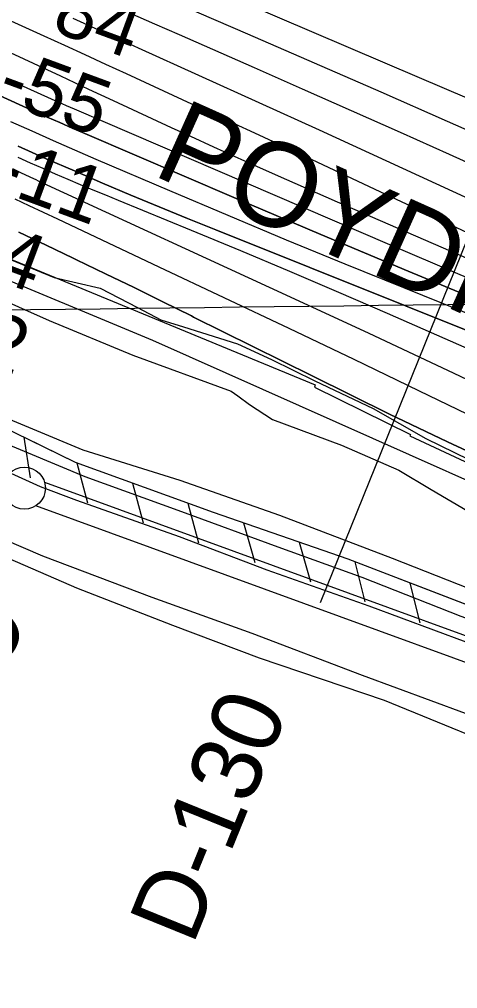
# Model space of a CAD drawing. Extents: x 3715084 to 3753216, y 488173 to 513963.
# Drawn here: x 3723845 to 3724364, y 498901 to 500051 of the extents above; entities that cross this region are included whole.
import ezdxf

# ---------------------------------------------------------------- set-up
doc = ezdxf.new("R2010")
doc.units = 0
for name, color, linetype in [('V-FLOD-BASE', 7, 'Continuous'), ('V-GRID-MAJR', 7, 'Continuous'), ('V-LEVE-TOET', 7, 'Continuous'), ('V-RIVR-EDGE', 7, 'Continuous'), ('V-RIVR-RANG', 7, 'Continuous'), ('V-RIVR-RANG-IDEN', 7, 'Continuous'), ('V-RRAP-FSHR', 7, 'Continuous'), ('V-RRAP-RVMT', 7, 'Continuous'), ('V-RRAP-RVMT-IDEN', 7, 'Continuous'), ('V-SITE-VEGE', 7, 'Continuous'), ('V-SURV-IDEN', 7, 'Continuous'), ('V-SURV-LINE', 7, 'Continuous'), ('V-TOPO-DPTH', 7, 'Continuous'), ('V-TOPO-MAJR', 7, 'Continuous'), ('V-TOPO-MINR', 7, 'Continuous'), ('V-TOPO-WATR', 7, 'Continuous')]:
    doc.layers.add(name, color=color, linetype=linetype)

msp = doc.modelspace()

# ---------------------------------------------------------------- linework, layer by layer
at = {"layer": 'V-FLOD-BASE'}
msp.add_lwpolyline([(3723786.8370000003, 499534.16500000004), (3723869.21, 499496.936), (3723912.384, 499480.61600000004), (3724034.123, 499437.368), (3724138.196, 499397.846), (3724259.0160000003, 499355.483), (3724373.983, 499312.559), (3724499.382, 499266.67600000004), (3724640.184, 499217.477), (3724785.123, 499164.29600000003), (3724882.302, 499131.409), (3725004.5, 499087.721), (3725102.677, 499049.891), (3725207.14, 499013.53500000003), (3725326.208, 498968.43200000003), (3725400.768, 498938.723)], dxfattribs=at)
at = {"layer": 'V-GRID-MAJR'}
msp.add_spline([(3719277.161, 499651.167), (3724559.356, 499715.322), (3729841.541, 499780.245), (3735123.717, 499845.93700000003), (3740405.883, 499912.396), (3745688.039, 499979.624), (3750970.185, 500047.621), (3750970.186, 500047.621)], degree=3, dxfattribs=at)
at = {"layer": 'V-LEVE-TOET'}
for points in [[(3723818.5810000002, 499551.935), (3723922.272, 499508.79600000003), (3724036.761, 499467.216), (3724151.025, 499425.408), (3724250.748, 499389.185), (3724368.254, 499343.152), (3724486.3710000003, 499300.625), (3724625.661, 499251.738), (3724754.683, 499205.021), (3724843.272, 499173.098), (3724919.644, 499142.974), (3724987.389, 499115.617), (3725077.381, 499081.014), (3725154.801, 499054.97000000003), (3725207.058, 499035.438), (3725289.795, 499002.727), (3725371.17, 498970.443), (3725387.517, 498964.889), (3725396.606, 498961.454)], [(3723756.955, 499463.898), (3723872.042, 499414.66000000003), (3724001.56, 499365.696), (3724120.133, 499322.842), (3724251.021, 499273.004), (3724373.245, 499227.96), (3724521.852, 499171.694), (3724629.006, 499136.29000000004), (3724781.219, 499080.08900000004), (3724900.278, 499035.438), (3725044.262, 498984.947), (3725187.327, 498935.34), (3725321.252, 498891.875), (3725373.4990000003, 498873.021), (3725392.144, 498865.255)]]:
    msp.add_lwpolyline(points, dxfattribs=at)
at = {"layer": 'V-RIVR-EDGE'}
for points in [[(3723819.0539699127, 499771.8864508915), (3723885.6230195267, 499744.7071462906), (3723940.221236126, 499731.9652813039), (3723984.588727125, 499709.0431612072), (3724012.167957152, 499694.56712651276), (3724039.161708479, 499686.0958058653)], [(3724039.161708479, 499686.0958058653), (3724103.3472793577, 499666.12631451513), (3724143.522900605, 499647.4168461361), (3724195.0883294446, 499622.07562107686), (3724264.0453110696, 499589.48747211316), (3724326.3913179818, 499553.9140370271), (3724394.7464922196, 499520.72704952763)]]:
    msp.add_lwpolyline(points, dxfattribs=at)
at = {"layer": 'V-RIVR-RANG'}
msp.add_line((3724201.845, 499359.2540000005), (3724563.9618, 500256.9708000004), dxfattribs=at)
at = {"layer": 'V-RRAP-FSHR'}
for p, q in [((3723849.691, 499555.257), (3723857.332, 499507.028)), ((3723912.684, 499524.754), (3723925.3710000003, 499477.60000000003)), ((3723978.487, 499500.88), (3723991.174, 499453.726)), ((3724044.29, 499477.007), (3724056.977, 499429.853)), ((3724110.271, 499453.632), (3724123.6210000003, 499406.662)), ((3724176.404, 499430.689), (3724189.754, 499383.718)), ((3724242.441, 499407.482), (3724254.223, 499360.094)), ((3724307.775, 499382.353), (3724319.557, 499334.965))]:
    msp.add_line(p, q, dxfattribs=at)
for points in [[(3719778.8932432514, 501659.52609461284), (3719780.859323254, 501658.9157906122), (3720162.076091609, 501439.64871840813), (3720517.23410794, 501248.0398862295), (3721025.7156444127, 501011.1886860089), (3721396.9156447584, 500844.82964585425), (3721781.396925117, 500671.70606169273), (3722343.7449576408, 500424.7070214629), (3722591.409597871, 500331.72986937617), (3722936.454590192, 500157.7235972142), (3723365.2689265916, 499935.6896770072), (3724002.2317431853, 499670.3221247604), (3724701.879743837, 499359.0261244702), (3725287.181760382, 499128.77767625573), (3725832.89184089, 499020.99553215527), (3726260.1435532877, 498910.39943605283), (3726533.6621455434, 498764.14151591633), (3726929.444289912, 498511.10087568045), (3727309.391298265, 498360.71009154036), (3727495.4193304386, 498332.18554751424), (3727633.231298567, 498290.3838194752), (3727809.1626907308, 498206.77831539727), (3728004.355522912, 498122.759115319), (3728249.570755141, 498078.76397927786)], [(3724699.7800000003, 499231.582), (3724234.565, 499410.511), (3724074.774, 499465.947), (3723910.948, 499525.384), (3723785.557, 499586.533), (3722795.661, 500019.571), (3722760.251, 500033.657), (3722724.847, 500066.423), (3722541.517, 500247.827), (3722476.702, 500308.298), (3722393.071, 500344.648), (3721960.203, 500508.445), (3721362.184, 500763.99100000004), (3720460.911, 501156.501), (3720298.304, 501222.873), (3720229.921, 501264.912), (3720222.529, 501299.679)], [(3724549.18, 499289.505), (3724234.565, 499410.511), (3724074.774, 499465.947), (3723910.948, 499525.384), (3723851.452, 499554.398)]]:
    msp.add_lwpolyline(points, dxfattribs=at)
at = {"layer": 'V-RRAP-RVMT'}
for p, q in [((3723639.677000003, 499846.3060000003), (3724195.1650000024, 499617.5450000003)), ((3724195.1650000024, 499617.5450000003), (3724194.4480000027, 499614.5770000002)), ((3724194.448000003, 499614.5770000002), (3724308.3590000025, 499558.50500000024)), ((3724308.3590000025, 499558.50500000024), (3724307.6650000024, 499556.99100000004)), ((3724307.665000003, 499556.99100000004), (3724567.9810000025, 499434.89500000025))]:
    msp.add_line(p, q, dxfattribs=at)
at = {"layer": 'V-SITE-VEGE'}
for points in [[(3723770.345, 499742.512), (3723879.876, 499693.655), (3723979.202, 499652.646), (3724095.659, 499609.73), (3724103.804, 499604.522), (3724117.411, 499594.055), (3724144.562, 499576.473), (3724226.707, 499545.86100000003), (3724294.535, 499516.09500000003), (3724333.0700000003, 499493.369), (3724382.787, 499464.037), (3724413.362, 499448.532), (3724449.392, 499439.83400000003)], [(3724449.392, 499439.83400000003), (3724507.5530000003, 499424.855), (3724555.2, 499416.268), (3724580.308, 499412.055), (3724602.4390000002, 499405.772), (3724632.784, 499390.485), (3724699.25, 499350.191), (3724770.3030000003, 499315.346), (3724837.4250000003, 499275.732), (3724847.693, 499264.533), (3724853.968, 499251.918), (3724851.47, 499242.485), (3724840.91, 499233.566), (3724828.886, 499231.327), (3724806.012, 499235.583), (3724727.818, 499258.226), (3724646.274, 499280.805), (3724543.735, 499314.376), (3724417.503, 499360.234), (3724287.145, 499411.37700000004), (3724153.438, 499462.456), (3724035.3340000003, 499503.77900000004), (3723920.0130000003, 499539.789), (3723800.403, 499589.797)], [(3723753.9020000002, 499445.265), (3723912.441, 499376.629), (3724026.077, 499332.326), (3724128.778, 499293.681), (3724277.268, 499243.275), (3724456.875, 499170.006), (3724607.145, 499120.987), (3724695.615, 499095.15400000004), (3724791.846, 499064.505), (3724914.554, 499017.67), (3725031.235, 498979.29000000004), (3725148.444, 498936.862), (3725280.1550000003, 498891.099), (3725335.529, 498873.658), (3725355.988, 498865.477), (3725361.485, 498861.069), (3725364.8850000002, 498848.503), (3725367.039, 498830.04600000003), (3725369.3000000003, 498806.177), (3725376.2490000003, 498772.923), (3725382.918, 498754.553), (3725391.753, 498740.737)]]:
    msp.add_lwpolyline(points, dxfattribs=at)
at = {"layer": 'V-SURV-LINE'}
for points in [[(3723874.2211528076, 499502.1032071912), (3724776.7532731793, 499172.9934431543)], [(3724766.476021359, 499144.8087292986), (3723863.9436570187, 499473.91858229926)]]:
    msp.add_lwpolyline(points, dxfattribs=at)
msp.add_circle((3723850.31895, 499494.85270000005), 25, dxfattribs=at)
at = {"layer": 'V-TOPO-DPTH'}
for points in [[(3725501.4107078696, 499256.61221241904), (3725131.2078829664, 499414.0407146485), (3725070.0928640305, 499439.84605393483), (3725008.891367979, 499465.4431404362), (3724947.5601562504, 499490.7278477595), (3724886.1424674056, 499515.8043022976), (3724796.641462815, 499552.08106513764), (3724779.9090189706, 499558.86196282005), (3724763.176047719, 499565.6415585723), (3724746.4422853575, 499572.4192014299), (3724729.70799559, 499579.195542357), (3724513.649179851, 499666.6711773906), (3724409.619364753, 499709.16540974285), (3724305.7682430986, 499752.088220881), (3724202.185161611, 499795.65390019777), (3724098.7807735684, 499839.64815830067), (3723922.210002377, 499915.418798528), (3723907.244580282, 499921.8935363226), (3723892.3052205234, 499928.4273854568), (3723877.40495427, 499935.04990160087), (3723862.530750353, 499941.7315290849), (3723766.0775404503, 499985.4040917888)], [(3725501.4107078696, 499256.61221241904), (3725131.2078829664, 499414.0407146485), (3725070.0928640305, 499439.84605393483), (3725008.891367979, 499465.4431404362), (3724947.5601562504, 499490.7278477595), (3724886.1424674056, 499515.8043022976), (3724796.641462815, 499552.08106513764), (3724779.9090189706, 499558.86196282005), (3724763.176047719, 499565.6415585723), (3724746.4422853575, 499572.4192014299), (3724729.70799559, 499579.195542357), (3724513.649179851, 499666.6711773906), (3724409.619364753, 499709.16540974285), (3724305.7682430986, 499752.088220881), (3724202.185161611, 499795.65390019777), (3724098.7807735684, 499839.64815830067), (3723922.210002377, 499915.418798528), (3723907.244580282, 499921.8935363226), (3723892.3052205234, 499928.4273854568), (3723877.40495427, 499935.04990160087), (3723862.530750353, 499941.7315290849), (3723766.0775404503, 499985.4040917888)], [(3723834.010307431, 499929.91410933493), (3723859.213309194, 499918.5535741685), (3723884.4669990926, 499907.30791778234), (3723909.796721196, 499896.234579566), (3723935.177131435, 499885.2761201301), (3724022.506915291, 499847.9223254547), (3724091.6828318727, 499818.59619322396), (3724160.982195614, 499789.56744081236), (3724230.466730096, 499760.98475812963), (3724300.0747117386, 499732.699455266), (3724740.078383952, 499555.5489593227)], [(3723834.010307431, 499929.91410933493), (3723859.213309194, 499918.5535741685), (3723884.4669990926, 499907.30791778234), (3723909.796721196, 499896.234579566), (3723935.177131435, 499885.2761201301), (3724022.506915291, 499847.9223254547), (3724091.6828318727, 499818.59619322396), (3724160.982195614, 499789.56744081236), (3724230.466730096, 499760.98475812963), (3724300.0747117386, 499732.699455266), (3724740.078383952, 499555.5489593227)], [(3725573.038859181, 499165.0133535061), (3725377.0770993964, 499240.9760522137), (3725270.3049948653, 499284.16669601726), (3725164.442105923, 499329.40211684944), (3725059.943040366, 499377.7047032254), (3724956.353190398, 499428.0520666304), (3724750.54, 499531.82), (3724077.5779282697, 499801.16642841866), (3724043.8623298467, 499814.7895226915), (3724010.2075719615, 499828.559927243), (3723976.6440748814, 499842.55129721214), (3723943.1414183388, 499856.6899774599), (3723909.7411632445, 499871.06781316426), (3723876.416586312, 499885.61717404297), (3723843.2055266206, 499900.42382268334)], [(3725573.038859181, 499165.0133535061), (3725377.0770993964, 499240.9760522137), (3725270.3049948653, 499284.16669601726), (3725164.442105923, 499329.40211684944), (3725059.943040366, 499377.7047032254), (3724956.353190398, 499428.0520666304), (3724750.54, 499531.82), (3724077.5779282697, 499801.16642841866), (3724043.8623298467, 499814.7895226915), (3724010.2075719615, 499828.559927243), (3723976.6440748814, 499842.55129721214), (3723943.1414183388, 499856.6899774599), (3723909.7411632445, 499871.06781316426), (3723876.416586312, 499885.61717404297), (3723843.2055266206, 499900.42382268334)], [(3723836.4196492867, 499873.82956202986), (3723846.5131399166, 499869.06967030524), (3723861.320851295, 499862.08353752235), (3723864.0114222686, 499860.8187388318), (3723866.704329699, 499859.5589527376), (3723869.4007418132, 499858.3066855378), (3723872.0994903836, 499857.05943093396), (3724165.834838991, 499721.80361325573), (3724259.0509012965, 499678.5749456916), (3724352.109130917, 499635.01148196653), (3724444.930611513, 499590.9458239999)], [(3723836.4196492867, 499873.82956202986), (3723846.5131399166, 499869.06967030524), (3723861.320851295, 499862.08353752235), (3723864.0114222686, 499860.8187388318), (3723866.704329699, 499859.5589527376), (3723869.4007418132, 499858.3066855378), (3723872.0994903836, 499857.05943093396), (3724165.834838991, 499721.80361325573), (3724259.0509012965, 499678.5749456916), (3724352.109130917, 499635.01148196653), (3724444.930611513, 499590.9458239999)], [(3724421.075103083, 499517.9201359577), (3724352.110631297, 499549.79004176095), (3724283.599290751, 499582.66930263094), (3724191.634564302, 499628.0467017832), (3724156.451366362, 499645.44145582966), (3724121.286571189, 499662.8732597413), (3724086.149380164, 499680.36063845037), (3724051.0305919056, 499697.88506702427), (3724048.6513424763, 499699.0746729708), (3724014.6909612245, 499715.9399790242), (3723980.6705575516, 499732.68248391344), (3723946.5601202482, 499749.2407870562), (3723912.3896605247, 499765.67628903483), (3723908.2224265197, 499767.6668135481), (3723876.109888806, 499783.0549743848), (3723844.0231172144, 499798.49650541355)]]:
    msp.add_lwpolyline(points, dxfattribs=at)
at = {"layer": 'V-TOPO-MAJR'}
for points in [[(3723999.7601638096, 500084.07275061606), (3724115.090866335, 500033.87882986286), (3724194.085641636, 499999.4311548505), (3724273.0471662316, 499964.90757876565), (3724351.95881477, 499930.2701510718), (3724430.837212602, 499895.5568223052), (3724809.70304367, 499728.4967903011), (3724815.849800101, 499725.79912911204), (3724822.0027436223, 499723.11572215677), (3724828.1649677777, 499720.45369655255), (3724834.333379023, 499717.8059251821), (3724840.5113106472, 499715.18046894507), (3724846.6957486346, 499712.57051108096), (3724852.8899461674, 499709.98380077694), (3724859.0906500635, 499707.412588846), (3724881.3646084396, 499698.22535472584), (3724898.7017202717, 499691.05902787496), (3724916.031563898, 499683.875205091), (3724933.3505052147, 499676.665138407), (3724950.6621783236, 499669.4375757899), (3725361.229361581, 499497.6619271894), (3725418.272258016, 499474.14737348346)], [(3723836.9065524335, 499977.25656358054), (3723857.8906653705, 499967.7697839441), (3723890.1661057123, 499953.2345368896), (3723895.0318252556, 499951.0581856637), (3723899.904854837, 499948.8984424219), (3723904.7888494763, 499946.7636111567), (3723909.680154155, 499944.6453878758), (3724283.5141799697, 499783.8854657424), (3724364.158976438, 499749.4864776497), (3724444.9364981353, 499715.40466389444), (3724525.913107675, 499681.79861164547), (3724607.0224424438, 499648.5097337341), (3724726.8322778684, 499599.74866324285), (3724748.1406646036, 499591.08912847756), (3724769.454941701, 499582.4441377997), (3724790.778054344, 499573.8209632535), (3724812.1070573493, 499565.21233279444), (3724956.203616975, 499507.1390295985), (3725049.609002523, 499469.5637841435), (3725143.045967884, 499432.0673764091), (3725236.5303029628, 499394.6892252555), (3725330.0462178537, 499357.38991182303), (3725591.5952729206, 499253.2614443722)]]:
    msp.add_lwpolyline(points, dxfattribs=at)
at = {"layer": 'V-TOPO-MINR'}
for points in [[(3723448.4624793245, 500190.18896968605), (3723893.3608422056, 499983.74210326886), (3723901.6711708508, 499979.8818649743), (3723909.9794656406, 499976.0172587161), (3723918.2847096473, 499972.14610051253), (3723926.5879197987, 499968.27057434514), (3723955.7635385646, 499954.6388289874), (3723978.667710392, 499943.97595063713), (3724001.5914521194, 499933.35546683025), (3724024.544548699, 499922.79857483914), (3724047.5172151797, 499912.2840773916), (3724074.6982419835, 499899.88897101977), (3724111.320233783, 499883.30785115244), (3724148.0010672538, 499866.8589014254), (3724184.77016323, 499850.60820690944), (3724221.5981008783, 499834.489682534), (3724479.2627956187, 499722.5450305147)], [(3723981.8746588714, 500126.275306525), (3724318.508720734, 499982.044291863), (3724404.7410431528, 499945.0848376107), (3724490.966999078, 499908.1105416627), (3724577.1834052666, 499871.11398317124), (3724663.393444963, 499834.10258298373), (3724784.020158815, 499782.2970892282), (3724809.927467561, 499771.2136314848), (3724835.855310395, 499760.17860864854), (3724861.813954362, 499749.216238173), (3724887.793132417, 499738.30230260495), (3724972.089281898, 499703.02800426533), (3725040.288680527, 499674.6514612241), (3725108.5637362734, 499646.45919767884), (3725176.952277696, 499618.54335337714), (3725245.4164762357, 499590.81178857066), (3725645.7161315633, 499429.61131605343)], [(3723747.038699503, 500089.07646038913), (3723873.4106674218, 500031.51400791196), (3723897.8587328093, 500020.35296674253), (3723922.294174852, 500009.1644179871), (3723946.71068188, 499997.9346078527), (3723971.1145655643, 499986.67729013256), (3724059.8780052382, 499945.6404601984), (3724128.6197902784, 499913.7704867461), (3724197.3157745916, 499881.80236775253), (3724265.9430578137, 499849.68703044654), (3724334.524540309, 499817.47354759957), (3724495.4354872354, 499741.6812196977)], [(3723908.1045774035, 500052.15369243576), (3723933.954138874, 500040.539152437), (3723959.7798237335, 500028.8716176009), (3723985.5895908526, 500017.1687528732), (3724199.884519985, 499919.73641022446), (3724298.959353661, 499874.4771919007), (3724397.9255895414, 499828.98284099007), (3724496.728928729, 499783.1357911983), (3724595.423670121, 499737.05360881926), (3724740.1436318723, 499669.166880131), (3724766.4230811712, 499656.90848891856), (3724792.737381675, 499644.72580305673), (3724819.103958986, 499632.6566752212), (3724845.505387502, 499620.66325273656), (3724871.9890832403, 499608.85646530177), (3724898.547599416, 499597.2227778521), (3724925.2183462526, 499585.8487403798), (3724951.963913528, 499574.6478028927), (3725045.5174378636, 499536.00327247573), (3725119.142181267, 499505.7236294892), (3725192.828638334, 499475.59559131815), (3725266.6076658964, 499445.6949603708), (3725340.4484071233, 499415.94593423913), (3725524.2513403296, 499342.2244850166)], [(3723975.1030835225, 500058.75014064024), (3724004.649198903, 500045.7684174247), (3724034.19791214, 500032.79257691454), (3724063.7423177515, 500019.80694247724), (3724093.280261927, 500006.8066171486), (3724122.8138984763, 499993.79649789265), (3724179.979352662, 499968.5970716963), (3724238.058679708, 499942.9041007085), (3724296.092932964, 499917.1100737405), (3724354.059575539, 499891.16446280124), (3724411.981144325, 499865.11779588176)], [(3723766.0775404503, 499985.4040917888), (3723862.530750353, 499941.7315290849), (3723877.40495427, 499935.04990160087), (3723892.3052205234, 499928.4273854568), (3723907.244580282, 499921.8935363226), (3723922.210002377, 499915.418798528), (3724098.7807735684, 499839.64815830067), (3724202.185161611, 499795.65390019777), (3724305.7682430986, 499752.088220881), (3724409.619364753, 499709.16540974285), (3724513.649179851, 499666.6711773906), (3724729.70799559, 499579.195542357), (3724746.4422853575, 499572.4192014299), (3724763.176047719, 499565.6415585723), (3724779.9090189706, 499558.86196282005), (3724796.641462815, 499552.08106513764), (3724886.1424674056, 499515.8043022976), (3724947.5601562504, 499490.7278477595), (3725008.891367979, 499465.4431404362), (3725070.0928640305, 499439.84605393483), (3725131.2078829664, 499414.0407146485), (3725501.4107078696, 499256.61221241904)], [(3723834.010307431, 499929.91410933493), (3723859.213309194, 499918.5535741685), (3723884.4669990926, 499907.30791778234), (3723909.796721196, 499896.234579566), (3723935.177131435, 499885.2761201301), (3724022.506915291, 499847.9223254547), (3724091.6828318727, 499818.59619322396), (3724160.982195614, 499789.56744081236), (3724230.466730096, 499760.98475812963), (3724300.0747117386, 499732.699455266), (3724740.078383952, 499555.5489593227)], [(3723843.2055266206, 499900.42382268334), (3723876.416586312, 499885.61717404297), (3723909.7411632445, 499871.06781316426), (3723943.1414183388, 499856.6899774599), (3723976.6440748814, 499842.55129721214), (3724010.2075719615, 499828.559927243), (3724043.8623298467, 499814.7895226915), (3724077.5779282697, 499801.16642841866), (3724750.54, 499531.82), (3724956.353190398, 499428.0520666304), (3725059.943040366, 499377.7047032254), (3725164.442105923, 499329.40211684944), (3725270.3049948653, 499284.16669601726), (3725377.0770993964, 499240.9760522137), (3725573.038859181, 499165.0133535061)], [(3723842.70163166, 499887.5344912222), (3723857.4265117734, 499880.866201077), (3723872.185051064, 499874.274055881), (3723886.9940791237, 499867.79612810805), (3723901.836766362, 499861.39434528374), (3723916.7185546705, 499855.0828201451), (3723931.6188130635, 499848.8154810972), (3723946.546776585, 499842.6144211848), (3723961.493210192, 499836.45754736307), (3724048.405725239, 499800.88142367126), (3724106.7313362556, 499776.7550495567), (3724164.9357181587, 499752.3426055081), (3724222.9582563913, 499727.50105655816), (3724280.8595655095, 499702.3734376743), (3724456.376158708, 499625.4326417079)], [(3723836.4196492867, 499873.82956202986), (3723846.5131399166, 499869.06967030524), (3723861.320851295, 499862.08353752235), (3723864.0114222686, 499860.8187388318), (3723866.704329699, 499859.5589527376), (3723869.4007418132, 499858.3066855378), (3723872.0994903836, 499857.05943093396), (3724165.834838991, 499721.80361325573), (3724259.0509012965, 499678.5749456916), (3724352.109130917, 499635.01148196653), (3724444.930611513, 499590.9458239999)], [(3723838.9572645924, 499838.229994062), (3723855.801019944, 499830.2081721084), (3723872.6629155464, 499822.22455147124), (3723889.53690465, 499814.26639837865), (3724010.0977371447, 499757.57414111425), (3724087.2022645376, 499721.1653254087), (3724164.22819622, 499684.59166715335), (3724241.136234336, 499647.77074507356), (3724317.9656767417, 499610.7849804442), (3724479.8375729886, 499532.5391787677)]]:
    msp.add_lwpolyline(points, dxfattribs=at)
at = {"layer": 'V-TOPO-WATR'}
msp.add_lwpolyline([(3723844.0231172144, 499798.49650541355), (3723876.109888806, 499783.0549743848), (3723908.2224265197, 499767.6668135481), (3723912.3896605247, 499765.67628903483), (3723946.5601202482, 499749.2407870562), (3723980.6705575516, 499732.68248391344), (3724014.6909612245, 499715.9399790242), (3724048.6513424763, 499699.0746729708), (3724051.0305919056, 499697.88506702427), (3724086.149380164, 499680.36063845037), (3724121.286571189, 499662.8732597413), (3724156.451366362, 499645.44145582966), (3724191.634564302, 499628.0467017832), (3724283.599290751, 499582.66930263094), (3724352.110631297, 499549.79004176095), (3724421.075103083, 499517.9201359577)], dxfattribs=at)

# ---------------------------------------------------------------- texts
at = {"layer": 'V-RIVR-RANG'}
for s, height, rotation, p in [('-84', 66.99999999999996, 339.7532777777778, (3723852.6036096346, 500048.54125779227)), ('-55', 66.99999999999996, 339.7532777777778, (3723815.0433198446, 499955.8103865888)), ('-11', 66.99999999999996, 339.7532777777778, (3723809.6555457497, 499851.2125386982)), ('4.4', 66.99999999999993, 339.46832571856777, (3723742.1409831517, 499769.98354425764)), ('10.2', 66.99999999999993, 339.46832571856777, (3723676.177979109, 499687.90432231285))]:
    msp.add_text(s, height=height, rotation=rotation, dxfattribs=at).set_placement(p)
at = {"layer": 'V-RIVR-RANG-IDEN'}
msp.add_text('D-130', height=83, rotation=67.89032571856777, dxfattribs=at).set_placement((3724050.047195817, 498951.4793702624))
at = {"layer": 'V-RRAP-RVMT-IDEN'}
msp.add_text('POYDRAS', height=100.00000200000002, rotation=335.82392949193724, dxfattribs=at).set_placement((3724000.304775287, 499867.16420723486))
at = {"layer": 'V-SURV-IDEN'}
msp.add_text('90+01.9', height=100.00000000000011, rotation=65.18083332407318, dxfattribs=at).set_placement((3723652.2230623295, 498901.7702000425))

doc.saveas('drawing.dxf')
